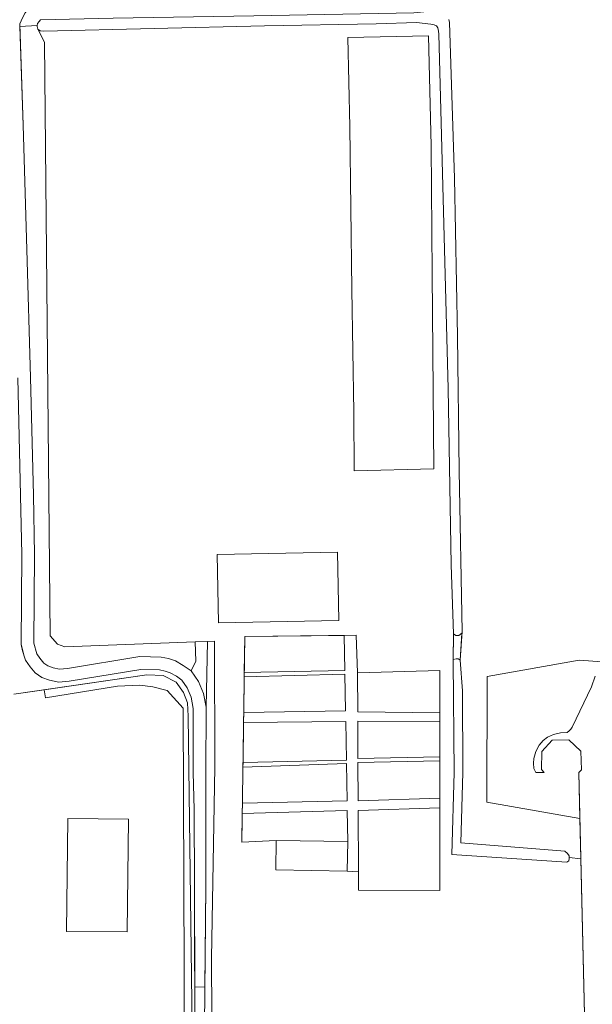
# Model space of a CAD drawing. Header units: metres. Extents: x 209813 to 223847, y 571801 to 587119.
# Tile 355 of 656: x 222029 to 222172, y 575942 to 576187. Entities that reach past the tile are written whole.
import ezdxf

# ---------------------------------------------------------------- set-up
doc = ezdxf.new("R2010")
doc.units = ezdxf.units.M
for name, color, linetype, lineweight in [('B-RO-GR-BEPLANTING_CULTUUR_BOSPLANTSOEN-GV', 8, 'Continuous', 0), ('B-RO-GR-BEPLANTING_CULTUUR_HEESTERS-GV', 8, 'Continuous', 0), ('B-RO-GR-BOS_GEMENGD-GV', 8, 'Continuous', 0), ('B-RO-GR-GRAS-GV', 8, 'Continuous', 0), ('B-RO-GR-GROENVOORZIENING-GV', 8, 'Continuous', 0), ('B-RO-OG-TERREIN_CULTUURSCHEIDING-GV', 8, 'Continuous', 0), ('B-RO-OG-WEG-GV', 8, 'Continuous', 0), ('B-RO-VH-ONVERHARD-GV', 8, 'Continuous', 0), ('B-RO-VH-VERHARDING_OPEN-GV', 8, 'Continuous', 0), ('B-RO-VH-VERHARDING_PUIN-GV', 8, 'Continuous', 0)]:
    doc.layers.add(name, color=color, linetype=linetype, lineweight=lineweight)

msp = doc.modelspace()

# ---------------------------------------------------------------- linework, layer by layer
at = {"layer": 'B-RO-GR-BEPLANTING_CULTUUR_BOSPLANTSOEN-GV', "flags": 128}
msp.add_lwpolyline([(222072.339, 575929.943), (222071.239, 576014.05), (222071.071, 576017.322), (222070.046, 576019.965), (222068.218, 576022.5), (222064.987, 576024.199), (222060.969, 576024.313), (222035.349, 576020.581), (222035.639, 576018.592), (222053.584, 576021.5), (222059.159, 576021.739), (222062.424, 576021.34), (222066.028, 576020.44), (222070.014, 576016.021), (222070.192, 575950.701), (222070.139, 575926.107)], dxfattribs=at)
at = {"layer": 'B-RO-GR-BEPLANTING_CULTUUR_HEESTERS-GV', "flags": 128}
msp.add_lwpolyline([(222170.492, 575918.633), (222169.094, 575978.484), (222166.176, 575978.874), (222166.21, 575978.579), (222166.05, 575978.028), (222165.585, 575977.68), (222136.934, 575979.58), (222137.55, 576000), (222137.27, 576027.72), (222137.308, 576034.514), (222136.79, 576051.76), (222135.99, 576095.64), (222133.71, 576183.9), (222133.63, 576184.62), (222133.47, 576185.4), (222133.11, 576185.9), (222132.57, 576186.16), (222131.69, 576186.38), (222128.11, 576186.76), (222118.07, 576186.4), (222090.29, 576185.94), (222035.23, 576184.6), (222034.33, 576184.72), (222033.79, 576185.08), (222035.429, 576181.882), (222036.853, 576034.024), (222038.629, 576031.981), (222040.493, 576031.315), (222072.98, 576032.523), (222076.05, 576032.654), (222077.763, 576032.75), (222077.857, 576001.373), (222077.062, 575953.756), (222077.22, 575924.957)], dxfattribs=at)
for points in [[(222132.429, 576075.597), (222112.618, 576075.162), (222112.512, 576089.723), (222112.021, 576120.271), (222111.539, 576160.751), (222110.995, 576183.05), (222131.134, 576183.472), (222131.787, 576156.021), (222132.055, 576124.214)], [(222078.779, 576037.3), (222078.457, 576054.297), (222108.451, 576054.866), (222108.774, 576037.869)], [(222133.936, 576025.442), (222133.936, 575970.586), (222113.668, 575970.691), (222113.65, 575975.315), (222110.88, 575975.449), (222093.066, 575975.744), (222093.188, 575983.086), (222084.622, 575982.7), (222085.353, 576033.898), (222113.08, 576034.177), (222113.459, 576024.816)]]:
    msp.add_lwpolyline(points, close=True, dxfattribs=at)
at = {"layer": 'B-RO-GR-BOS_GEMENGD-GV', "flags": 128}
msp.add_lwpolyline([(222136.215, 576187.537), (222136.31, 576186.76), (222137.59, 576148), (222138.33, 576108.66), (222138.79, 576075.14), (222139.49, 576035.16), (222138.99, 576027.98), (222139.57, 576020.32), (222139.658, 576000), (222139.206, 575982.478), (222165.08, 575980.406), (222165.752, 575979.86), (222166.134, 575979.245), (222166.176, 575978.874), (222169.094, 575978.484), (222168.858, 575988.595), (222145.665, 575992.588), (222145.77, 576023.904), (222168.63, 576027.975), (222174.39, 576027.6)], dxfattribs=at)
at = {"layer": 'B-RO-GR-GRAS-GV', "flags": 128}
msp.add_lwpolyline([(222070.139, 575926.107), (222070.192, 575950.701), (222070.014, 576016.021), (222066.028, 576020.44), (222062.424, 576021.34), (222059.159, 576021.739), (222053.584, 576021.5), (222035.639, 576018.592), (222035.349, 576020.581), (222027.8, 576019.481)], dxfattribs=at)
msp.add_lwpolyline([(222041.224, 575988.522), (222056.33, 575988.374), (222056.055, 575960.294), (222040.949, 575960.442)], close=True, dxfattribs=at)
at = {"layer": 'B-RO-GR-GROENVOORZIENING-GV', "flags": 128}
msp.add_lwpolyline([(222138.99, 576027.98), (222139.456, 576034.666), (222138.65, 576034.12), (222137.89, 576034.16), (222137.308, 576034.514), (222137.273, 576028.168), (222138.01, 576028.32), (222138.53, 576028.28)], close=True, dxfattribs=at)
at = {"layer": 'B-RO-OG-TERREIN_CULTUURSCHEIDING-GV', "flags": 128}
msp.add_lwpolyline([(222174.39, 576027.6), (222168.63, 576027.975), (222145.77, 576023.904), (222145.665, 575992.588), (222168.858, 575988.595), (222168.592, 576000), (222169.23, 576000.66), (222169.11, 576005.32), (222166.07, 576008.14), (222161.91, 576008.06), (222159.39, 576005.24), (222159.25, 576000.72), (222159.937, 576000), (222157.876, 576000), (222157.39, 576001), (222157.29, 576002.3), (222157.35, 576003.52), (222157.89, 576005.2), (222158.67, 576006.78), (222159.67, 576008.02), (222160.79, 576008.82), (222162.23, 576009.48), (222164.05, 576009.86), (222165.69, 576009.96), (222166.19, 576010.38), (222166.59, 576010.78), (222166.93, 576011.34), (222171.71, 576021.34), (222172.69, 576024)], dxfattribs=at)
at = {"layer": 'B-RO-OG-WEG-GV', "flags": 128}
for points in [[(222033.87, 576190.92), (222032.83, 576190.78), (222031.97, 576190.46), (222031.31, 576190.04), (222030.65, 576189.2), (222029.91, 576187.92), (222029.25, 576186.46), (222029.275, 576185.733), (222033.614, 576186.059), (222033.65, 576186.5), (222034.13, 576186.98), (222034.43, 576187.4), (222052.53, 576187.88), (222087.59, 576188.42), (222127.45, 576189.2), (222133.294, 576189.735)], [(222029.275, 576185.733), (222030.13, 576161.2), (222031.05, 576130.24), (222031.95, 576098.36), (222032.67, 576069.08), (222032.97, 576054.3), (222032.81, 576032.24), (222033.53, 576029.54), (222034.25, 576028.44), (222035.27, 576027.2), (222036.23, 576026.54), (222037.55, 576026.06), (222039.15, 576025.76), (222041.19, 576025.94), (222059.19, 576028.86), (222064.49, 576028.72), (222066.31, 576028.38), (222068.11, 576027.78), (222070.01, 576026.66), (222071.97, 576025.3), (222073.158, 576027.732), (222072.98, 576032.523), (222040.493, 576031.315), (222038.629, 576031.981), (222036.853, 576034.024), (222035.429, 576181.882), (222033.79, 576185.08), (222033.59, 576185.76), (222033.614, 576186.059)], [(222072.894, 575929.201), (222072.839, 575971.83), (222072.762, 575990.837), (222072.435, 576000.006), (222072.491, 576015.967), (222071.967, 576018.749), (222071.005, 576021.099), (222069.677, 576022.999), (222068.284, 576023.965), (222066.778, 576024.853), (222065.507, 576025.277), (222064.106, 576025.538), (222059.448, 576025.662), (222041.587, 576022.765), (222038.993, 576022.536), (222036.703, 576022.965), (222034.754, 576023.674), (222033.087, 576024.82), (222031.863, 576026.309), (222030.713, 576028.005), (222029.982, 576030.329), (222029.609, 576031.87), (222029.772, 576054.279), (222029.473, 576069.008), (222028.753, 576098.276)], [(222027.8, 576019.481), (222060.969, 576024.313), (222064.987, 576024.199), (222068.218, 576022.5), (222070.046, 576019.965), (222071.071, 576017.322), (222071.239, 576014.05), (222072.339, 575929.943)]]:
    msp.add_lwpolyline(points, dxfattribs=at)
msp.add_lwpolyline([(222076.05, 576032.654), (222075.69, 576016.26), (222075.633, 576000), (222075.641, 575971.599), (222075.219, 575928.131), (222075.292, 575926.685), (222075.411, 575925.844), (222075.776, 575925.203), (222076.292, 575924.982), (222077.22, 575924.957), (222077.062, 575953.756), (222077.857, 576001.373), (222077.763, 576032.75)], close=True, dxfattribs=at)
at = {"layer": 'B-RO-VH-ONVERHARD-GV', "flags": 128}
for points in [[(222112.512, 576089.723), (222112.618, 576075.162), (222132.429, 576075.597), (222132.055, 576124.214), (222131.787, 576156.021), (222131.134, 576183.472), (222110.995, 576183.05), (222111.539, 576160.751), (222112.021, 576120.271)], [(222085.225, 576024.905), (222110.266, 576025.386), (222110.115, 576034.147), (222085.353, 576033.898)], [(222113.459, 576024.816), (222113.496, 576015.107), (222133.936, 576014.896), (222133.936, 576025.442)], [(222085.21, 576023.846), (222085.083, 576014.955), (222110.44, 576015.331), (222110.281, 576024.53)], [(222084.905, 576002.477), (222110.651, 576003.115), (222110.486, 576012.673), (222085.047, 576012.462)], [(222133.936, 576003.934), (222133.936, 576012.703), (222113.505, 576012.811), (222113.541, 576003.516)], [(222133.936, 576002.89), (222113.545, 576002.474), (222113.582, 575992.97), (222133.936, 575993.598)], [(222084.888, 576001.31), (222084.76, 575992.349), (222110.826, 575992.979), (222110.666, 576002.213)], [(222084.724, 575989.831), (222084.622, 575982.7), (222093.188, 575983.086), (222111.002, 575982.791), (222110.868, 575990.573)], [(222113.65, 575975.315), (222113.668, 575970.691), (222133.936, 575970.586), (222133.936, 575991.197), (222113.591, 575990.572)]]:
    msp.add_lwpolyline(points, close=True, dxfattribs=at)
at = {"layer": 'B-RO-VH-VERHARDING_OPEN-GV', "flags": 128}
msp.add_lwpolyline([(222085.047, 576012.462), (222110.486, 576012.673), (222110.651, 576003.115), (222084.905, 576002.477), (222084.888, 576001.31), (222110.666, 576002.213), (222110.826, 575992.979), (222084.76, 575992.349), (222084.724, 575989.831), (222110.868, 575990.573), (222111.002, 575982.791), (222110.88, 575975.449), (222113.65, 575975.315), (222113.591, 575990.572), (222133.936, 575991.197), (222133.936, 575993.598), (222113.582, 575992.97), (222113.545, 576002.474), (222133.936, 576002.89), (222133.936, 576003.934), (222113.541, 576003.516), (222113.505, 576012.811), (222133.936, 576012.703), (222133.936, 576014.896), (222113.496, 576015.107), (222113.459, 576024.816), (222113.08, 576034.177), (222110.115, 576034.147), (222110.266, 576025.386), (222085.225, 576024.905), (222085.21, 576023.846), (222110.281, 576024.53), (222110.44, 576015.331), (222085.083, 576014.955)], close=True, dxfattribs=at)
at = {"layer": 'B-RO-VH-VERHARDING_PUIN-GV', "flags": 128}
for points in [[(222071.97, 576025.3), (222070.01, 576026.66), (222068.11, 576027.78), (222066.31, 576028.38), (222064.49, 576028.72), (222059.19, 576028.86), (222041.19, 576025.94), (222039.15, 576025.76), (222037.55, 576026.06), (222036.23, 576026.54), (222035.27, 576027.2), (222034.25, 576028.44), (222033.53, 576029.54), (222032.81, 576032.24), (222032.97, 576054.3), (222032.67, 576069.08), (222031.95, 576098.36), (222031.05, 576130.24), (222030.13, 576161.2), (222029.25, 576186.46), (222029.91, 576187.92)], [(222028.753, 576098.276), (222029.473, 576069.008), (222029.772, 576054.279), (222029.609, 576031.87), (222030.368, 576028.964), (222030.713, 576028.005), (222031.863, 576026.309), (222033.087, 576024.82), (222034.754, 576023.674), (222036.703, 576022.965), (222038.993, 576022.536), (222041.587, 576022.765), (222059.448, 576025.662), (222064.106, 576025.538), (222065.507, 576025.277), (222066.778, 576024.853), (222068.284, 576023.965), (222069.677, 576022.999), (222071.005, 576021.099), (222071.967, 576018.749), (222072.491, 576015.967), (222072.435, 576000.006), (222072.762, 575990.837), (222072.839, 575971.83), (222072.872, 575946.602), (222075.398, 575946.534), (222075.641, 575971.599), (222075.633, 576000), (222075.69, 576016.26)], [(222172.69, 576024), (222171.71, 576021.34), (222166.93, 576011.34), (222166.59, 576010.78), (222166.19, 576010.38), (222165.69, 576009.96), (222164.05, 576009.86), (222162.23, 576009.48), (222160.79, 576008.82), (222159.67, 576008.02), (222158.67, 576006.78), (222157.89, 576005.2), (222157.35, 576003.52), (222157.29, 576002.3), (222157.39, 576001), (222157.876, 576000), (222159.937, 576000), (222159.25, 576000.72), (222159.39, 576005.24), (222161.91, 576008.06), (222166.07, 576008.14), (222169.11, 576005.32), (222169.23, 576000.66), (222168.592, 576000), (222172.89, 575815.955)]]:
    msp.add_lwpolyline(points, dxfattribs=at)
msp.add_lwpolyline([(222075.69, 576016.26), (222076.05, 576032.654), (222072.98, 576032.523), (222073.158, 576027.732), (222071.97, 576025.3), (222073.83, 576022.64), (222075.05, 576019.66)], close=True, dxfattribs=at)

doc.saveas('drawing.dxf')
